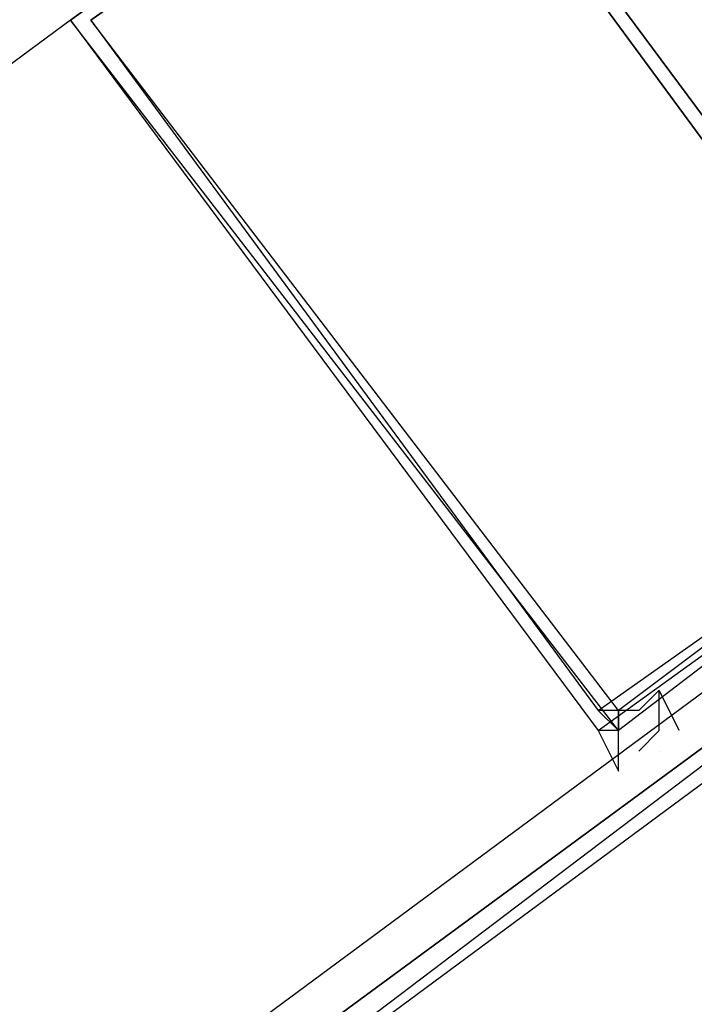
# Model space of a CAD drawing. Header units: feet. Extents: x -79 to 198, y -22 to 181.
# Tile 390 of 656: x 116.14 to 116.583, y 33.118 to 33.765. Entities that reach past the tile are written whole.
import ezdxf

# ---------------------------------------------------------------- set-up
doc = ezdxf.new("R2010")
doc.units = ezdxf.units.FT
doc.layers.add('A-LINEA', color=7, linetype='CONTINUOUS')

msp = doc.modelspace()

# ---------------------------------------------------------------- linework, layer by layer
at = {"layer": 'A-LINEA'}
for p, q in [((116.1733, 33.7644), (113.1867, 31.5644)), ((116.1733, 33.7644), (113.1867, 31.5644)), ((116.56, 33.2978), (116.56, 33.2978)), ((116.56, 33.2978), (116.56, 33.2978)), ((116.56, 33.2844), (116.56, 33.2844)), ((116.56, 33.2844), (116.56, 33.2844))]:
    msp.add_line(p, q, dxfattribs=at)
for points in [[(103.4533, 25.1244), (105.36, 26.1111), (107.24, 27.1511), (109.1067, 28.2444), (110.9333, 29.3778), (112.7467, 30.5511), (114.52, 31.7644), (116.2667, 33.0311), (117.9733, 34.3244), (119.6533, 35.6711), (121.3067, 37.0578)], [(103.4533, 25.1244), (105.36, 26.1111), (107.24, 27.1511), (109.1067, 28.2444), (110.9333, 29.3778), (112.7467, 30.5511), (114.52, 31.7644), (116.2667, 33.0311), (117.9733, 34.3244), (119.6533, 35.6711), (121.3067, 37.0578)], [(116.4133, 33.9378), (116.1733, 33.7644), (116.52, 33.2978), (116.76, 33.4711), (116.4133, 33.9378)], [(116.1733, 33.7644), (116.4133, 33.9378), (116.76, 33.4711), (116.5333, 33.2978), (116.1733, 33.7644)], [(116.4133, 33.9378), (116.1733, 33.7644), (116.52, 33.2978), (116.76, 33.4711), (116.4133, 33.9378)], [(116.1733, 33.7644), (116.4133, 33.9378), (116.76, 33.4711), (116.5333, 33.2978), (116.1733, 33.7644)], [(116.4133, 33.9244), (116.1867, 33.7644), (116.52, 33.3111), (116.7467, 33.4711), (116.4133, 33.9244)], [(116.1867, 33.7644), (116.4133, 33.9244), (116.7467, 33.4711), (116.5333, 33.3111), (116.1867, 33.7644)], [(116.4133, 33.9244), (116.1867, 33.7644), (116.52, 33.3111), (116.7467, 33.4711), (116.4133, 33.9244)], [(116.1867, 33.7644), (116.4133, 33.9244), (116.7467, 33.4711), (116.5333, 33.3111), (116.1867, 33.7644)], [(116.64, 33.3378), (116.64, 33.3244), (113.4667, 30.9911), (113.4533, 31.0044), (116.6267, 33.3511), (116.64, 33.3511), (116.64, 33.3378)], [(116.64, 33.3378), (116.64, 33.3244), (113.4667, 30.9911), (113.4533, 31.0044), (116.6267, 33.3511), (116.64, 33.3511), (116.64, 33.3378)], [(116.6533, 33.3111), (113.48, 30.9644), (113.4667, 30.9778), (113.4667, 30.9911), (116.64, 33.3244), (116.6533, 33.3244), (116.6533, 33.3111)], [(116.6533, 33.3111), (113.48, 30.9644), (113.4667, 30.9778), (113.4667, 30.9911), (116.64, 33.3244), (116.6533, 33.3244), (116.6533, 33.3111)], [(116.5733, 33.2978), (116.5733, 33.2978), (116.5733, 33.2978), (116.5733, 33.2978), (116.56, 33.3244), (116.56, 33.3244), (116.5467, 33.3111), (116.5467, 33.3111), (116.5467, 33.3111), (116.5467, 33.3111), (116.5467, 33.3111), (116.5333, 33.3111), (116.5333, 33.3111), (116.5333, 33.3111), (116.5333, 33.3111), (116.5333, 33.3111), (116.5333, 33.3111)], [(116.5733, 33.2978), (116.5733, 33.2978), (116.5733, 33.2978), (116.5733, 33.2978), (116.56, 33.3244), (116.56, 33.3244), (116.5467, 33.3111), (116.5467, 33.3111), (116.5467, 33.3111), (116.5467, 33.3111), (116.5467, 33.3111), (116.5333, 33.3111), (116.5333, 33.3111), (116.5333, 33.3111), (116.5333, 33.3111), (116.5333, 33.3111), (116.5333, 33.3111)], [(116.56, 33.2978), (116.56, 33.2978), (116.56, 33.2978), (116.56, 33.2978), (116.56, 33.3244), (116.56, 33.3244), (116.5467, 33.3111), (116.5467, 33.3111)], [(116.56, 33.2978), (116.56, 33.2978), (116.56, 33.2978), (116.56, 33.2978), (116.56, 33.3244), (116.56, 33.3244), (116.5467, 33.3111), (116.5467, 33.3111)], [(116.5333, 33.3111), (116.5333, 33.3111), (116.5333, 33.3111), (116.5333, 33.3111), (116.5333, 33.3111), (116.5333, 33.3111), (116.52, 33.3111), (116.5333, 33.2978), (116.5333, 33.3111), (116.5333, 33.2978), (116.5333, 33.2978), (116.52, 33.2978), (116.52, 33.2978), (116.5333, 33.2711), (116.5333, 33.2711), (116.5333, 33.2711)], [(116.5333, 33.3111), (116.5333, 33.3111), (116.5333, 33.3111), (116.5333, 33.3111), (116.5333, 33.3111), (116.5333, 33.3111), (116.52, 33.3111), (116.5333, 33.2978), (116.5333, 33.3111), (116.5333, 33.2978), (116.5333, 33.2978), (116.52, 33.2978), (116.52, 33.2978), (116.5333, 33.2711), (116.5333, 33.2711), (116.5333, 33.2711)], [(116.5333, 33.2978), (116.5333, 33.3111), (116.5333, 33.3111), (116.5333, 33.3111), (116.5333, 33.3111)], [(116.5467, 33.3111), (116.5333, 33.3111), (116.5333, 33.3111)], [(116.5333, 33.2978), (116.5333, 33.3111), (116.5333, 33.3111), (116.5333, 33.3111), (116.5333, 33.3111)], [(116.5467, 33.3111), (116.5333, 33.3111), (116.5333, 33.3111)], [(116.5467, 33.3111), (116.5467, 33.3111), (116.5467, 33.3111)], [(116.5467, 33.3111), (116.5467, 33.3111), (116.5467, 33.3111)], [(116.5333, 33.2711), (116.5333, 33.2978), (116.5333, 33.2978), (116.5333, 33.2978), (116.5333, 33.2978)], [(116.5333, 33.2711), (116.5333, 33.2978), (116.5333, 33.2978), (116.5333, 33.2978), (116.5333, 33.2978)], [(116.56, 33.2978), (116.5467, 33.2844), (116.5467, 33.2844), (116.5467, 33.2844)], [(116.56, 33.2978), (116.5467, 33.2844), (116.5467, 33.2844), (116.5467, 33.2844)], [(116.5467, 33.2844), (116.5467, 33.2844), (116.5467, 33.2844), (116.5467, 33.2844)], [(116.5467, 33.2844), (116.5467, 33.2844), (116.5467, 33.2844), (116.5467, 33.2844)]]:
    msp.add_lwpolyline(points, dxfattribs=at)

doc.saveas('drawing.dxf')
